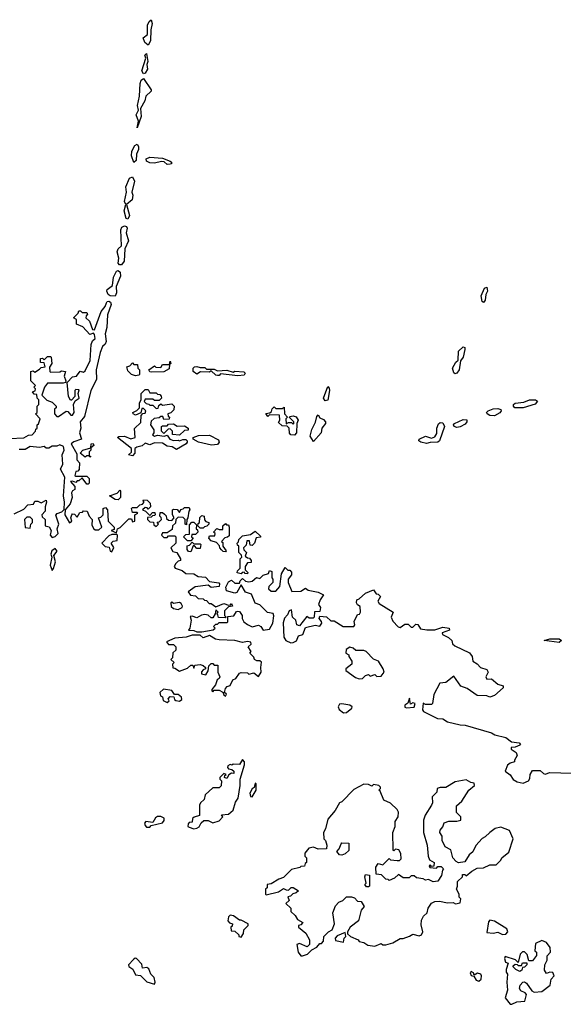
# Model space of a CAD drawing. Extents: x 1980017 to 2252640, y 74400 to 266395.
# Tile 356 of 388: x 2200249 to 2203701, y 209704 to 215960. Entities that reach past the tile are written whole.
import ezdxf

# ---------------------------------------------------------------- set-up
doc = ezdxf.new("R2010")
doc.units = 0

msp = doc.modelspace()

# ---------------------------------------------------------------- linework, layer by layer
at = {"layer": '0CON20XD'}
for points in [[(2201065, 215798.8), (2201044.5, 215814.4), (2201033.3, 215845), (2201061.4, 215865), (2201060, 215925), (2201071.2, 215948.8), (2201085, 215960), (2201090.5, 215935), (2201081.4, 215895), (2201080, 215825), (2201065, 215798.8)], [(2201035, 215616.7), (2201025.8, 215635.8), (2201050, 215715), (2201044, 215735), (2201055, 215746.2), (2201062.5, 215695), (2201057.1, 215675), (2201061.5, 215645), (2201045, 215620), (2201035, 215616.7)], [(2200995, 215272.5), (2201003.8, 215315), (2200988.5, 215355), (2201004.2, 215385), (2200997.5, 215415), (2201010.5, 215475), (2201014.5, 215555.5), (2201020.8, 215575), (2201035, 215586.7), (2201084, 215515), (2201084, 215505), (2201050, 215475), (2201044.3, 215445), (2201017.1, 215395), (2201020.9, 215345), (2200995, 215272.5)], [(2200975, 215053.3), (2200958.6, 215095), (2200960.8, 215125), (2200979.8, 215160.2), (2200995, 215168.8), (2201003.6, 215153.6), (2201004.5, 215135), (2200990.6, 215105), (2200988, 215065), (2200975, 215053.3)], [(2201185, 215040), (2201166.2, 215056.2), (2201149.2, 215059.2), (2201105, 215049.4), (2201075, 215051.1), (2201055, 215062), (2201052, 215075), (2201075, 215085.6), (2201155, 215079.2), (2201205, 215061.2), (2201213.3, 215055), (2201212.5, 215045), (2201205, 215042), (2201185, 215040)], [(2200935, 214693.3), (2200925, 214697.5), (2200912, 214745), (2200923.3, 214785), (2200914.2, 214805), (2200928, 214865), (2200922.3, 214897.7), (2200947, 214953), (2200965, 214961.2), (2200979.2, 214935), (2200962, 214865), (2200967.5, 214845), (2200964.3, 214815.7), (2200927.5, 214785), (2200946.2, 214715), (2200935, 214693.3)], [(2200895, 214401.9), (2200882.2, 214402.2), (2200875, 214412.5), (2200878.5, 214445), (2200867.5, 214485), (2200875, 214504), (2200895.7, 214524.3), (2200892.2, 214625), (2200898.5, 214641.5), (2200915, 214650.6), (2200926.6, 214646.6), (2200931.1, 214635), (2200924.5, 214605), (2200941.1, 214555), (2200917.1, 214505), (2200913.3, 214425), (2200895, 214401.9)], [(2200855, 214202.5), (2200824.7, 214204.7), (2200811.5, 214215), (2200802.9, 214235), (2200805.5, 214245), (2200839.2, 214270.8), (2200845.5, 214325), (2200865, 214362.5), (2200875, 214367.5), (2200886.2, 214356.2), (2200889.1, 214330.9), (2200861.1, 214265), (2200864.4, 214225), (2200855, 214202.5)], [(2203195, 214164), (2203185, 214170), (2203178.9, 214205), (2203200.8, 214255), (2203215, 214260), (2203219.2, 214235), (2203210, 214215), (2203205, 214177.5), (2203195, 214164)], [(2200185, 213300), (2200275, 213302.5), (2200305, 213320), (2200328.3, 213321.7), (2200350, 213345), (2200351.7, 213358.3), (2200360, 213365), (2200360, 213385), (2200368.3, 213391.7), (2200380, 213425), (2200350, 213455), (2200360, 213465), (2200360, 213505), (2200370, 213515), (2200370, 213545), (2200360, 213555), (2200358.3, 213578.3), (2200341.7, 213581.7), (2200330, 213595), (2200348.3, 213601.7), (2200350, 213615), (2200340, 213625), (2200350, 213635), (2200320, 213665), (2200320, 213725), (2200335, 213730), (2200345, 213720), (2200375, 213740), (2200385, 213750), (2200410, 213755), (2200405, 213780), (2200381.7, 213781.7), (2200381.7, 213808.3), (2200395, 213810), (2200405, 213800), (2200425, 213820), (2200445, 213820), (2200450, 213815), (2200452.5, 213775), (2200438.3, 213751.7), (2200440, 213725), (2200445, 213720), (2200505, 213722.5), (2200515, 213730), (2200540, 213725), (2200532.5, 213695), (2200542.5, 213665), (2200540, 213655), (2200525, 213650), (2200425, 213650), (2200407.5, 213625), (2200390, 213575), (2200421.7, 213541.7), (2200455, 213530), (2200480, 213505), (2200480, 213495), (2200470, 213485), (2200470, 213455), (2200485, 213440), (2200495, 213440), (2200545, 213472.5), (2200555, 213470), (2200575, 213447.5), (2200585, 213446.7), (2200595.5, 213465), (2200590, 213515), (2200601.7, 213538.3), (2200626.2, 213555), (2200620, 213585), (2200627.5, 213607.5), (2200605, 213610), (2200600, 213605), (2200600, 213565), (2200578.3, 213541.7), (2200571.7, 213541.7), (2200560, 213565), (2200550, 213655), (2200585, 213690), (2200610, 213695), (2200633, 213727), (2200655, 213720), (2200665, 213730), (2200696.1, 213795), (2200702.9, 213897.1), (2200711.2, 213918.8), (2200727.5, 213935), (2200725, 213960), (2200718.3, 213968.3), (2200695, 213960), (2200649.3, 214009.3), (2200610, 214025), (2200610, 214055), (2200590, 214065), (2200620, 214095), (2200625, 214110), (2200635, 214110), (2200645, 214100), (2200675, 214100), (2200680, 214085), (2200671.7, 214078.3), (2200670, 214065), (2200692.5, 214045), (2200711.7, 213991.7), (2200725, 213990), (2200767.5, 214105), (2200792.3, 214137.7), (2200800.9, 214160.9), (2200805, 214168.9), (2200815, 214171.2), (2200825.4, 214165), (2200829.5, 214150.5), (2200806.4, 214085), (2200802.9, 214005), (2200792.5, 213965), (2200797.5, 213915), (2200791.2, 213898.8), (2200775, 213883.8), (2200760.4, 213845), (2200735.6, 213735), (2200737.3, 213675), (2200701.8, 213605), (2200661.4, 213438.5), (2200633.5, 213405), (2200638.4, 213365), (2200629.4, 213335), (2200641.1, 213295), (2200592.1, 213278), (2200575.8, 213265), (2200611.7, 213201.7), (2200613, 213163), (2200630, 213145), (2200627.5, 213102.5), (2200618.3, 213091.7), (2200605, 213090), (2200600, 213065), (2200605, 213060), (2200675, 213060), (2200690, 213045), (2200690, 213015), (2200685, 213010), (2200675, 213010), (2200645, 213050), (2200625, 213030), (2200615, 213030), (2200605, 213020), (2200585, 213027.5), (2200572.5, 213025), (2200600, 212995), (2200600, 212975), (2200585, 212967.5), (2200577.5, 212955), (2200583.3, 212925), (2200570, 212885), (2200537.5, 212845), (2200536, 212815), (2200565, 212762.5), (2200580, 212775), (2200573.8, 212795), (2200580, 212815), (2200585, 212820), (2200598.3, 212818.3)], [(2203015, 213710), (2203006.8, 213716.8), (2202997.5, 213745), (2203018, 213785), (2203032.3, 213797.7), (2203035.8, 213854.2), (2203065, 213881.2), (2203075, 213876.7), (2203075.7, 213865), (2203064.4, 213815), (2203048, 213792), (2203040, 213735), (2203025, 213714), (2203015, 213710)], [(2200985, 213697.5), (2200960, 213705), (2200935, 213730), (2200930, 213755), (2200948.3, 213761.7), (2200965, 213780), (2200975, 213770), (2200998.3, 213768.3), (2201000, 213745), (2201010, 213735), (2201010, 213705), (2201005, 213702.5), (2200985, 213697.5)], [(2201085, 213720), (2201075, 213722.5), (2201070, 213735), (2201105, 213760), (2201113, 213753), (2201145, 213750), (2201155, 213770), (2201200, 213770), (2201205, 213790), (2201210, 213775), (2201200, 213770), (2201198.3, 213741.7), (2201165, 213722.5), (2201085, 213720)], [(2201635, 213697.5), (2201525, 213710), (2201515, 213700), (2201505, 213700), (2201495, 213702.5), (2201465, 213730), (2201455, 213720), (2201398.3, 213721.7), (2201375, 213707.5), (2201350, 213725), (2201350, 213745), (2201360, 213755), (2201375, 213757.5), (2201395, 213750), (2201425, 213750), (2201435, 213740), (2201485, 213740), (2201505, 213730), (2201565, 213732.5), (2201605, 213720), (2201615, 213726.7), (2201671.7, 213721.7), (2201680, 213715), (2201675, 213702.5), (2201635, 213697.5)], [(2202188.3, 213538.3), (2202177.5, 213555), (2202205, 213630), (2202215, 213620), (2202216.7, 213605), (2202205, 213542.5), (2202188.3, 213538.3)], [(2200965, 213190), (2200940, 213195), (2200958.3, 213211.7), (2200960, 213235), (2200870, 213305), (2200878.3, 213311.7), (2200915, 213314), (2200955, 213296.2), (2200982.5, 213305), (2200978.3, 213361.7), (2201018.3, 213401.7), (2201020, 213445), (2201031.7, 213458.3), (2201045, 213460), (2201050, 213475), (2201035, 213490), (2201025, 213490), (2201018.3, 213461.7), (2200985, 213447.5), (2200970, 213455), (2200967.5, 213465), (2200992.5, 213477.5), (2201010, 213495), (2201010, 213525), (2201020, 213545), (2201020, 213585), (2201045, 213610), (2201065, 213610), (2201075, 213590), (2201115, 213590), (2201125, 213580), (2201138.3, 213578.3), (2201148.3, 213568.3), (2201150, 213555), (2201135, 213540), (2201105, 213540), (2201095, 213550), (2201045, 213550), (2201040, 213535), (2201051.7, 213521.7), (2201068.3, 213518.3), (2201075, 213510), (2201095, 213510), (2201115, 213490), (2201128.3, 213491.7), (2201131.7, 213508.3), (2201145, 213520), (2201155, 213510), (2201215, 213520), (2201230, 213505), (2201228.3, 213481.7), (2201208.3, 213461.7), (2201190, 213455), (2201191.7, 213441.7), (2201200, 213435), (2201198.3, 213421.7), (2201165, 213420), (2201158.3, 213438.3), (2201145, 213440), (2201135, 213430), (2201103, 213427), (2201085, 213410), (2201080, 213385), (2201100, 213355), (2201100, 213335), (2201091.7, 213321.7), (2201105, 213313.8), (2201125, 213320), (2201166.2, 213313.8), (2201185, 213320), (2201203.3, 213295), (2201225, 213286.2), (2201255, 213288.8), (2201265, 213283.8), (2201285, 213293.3), (2201303.3, 213293.3), (2201312.5, 213285), (2201312, 213275), (2201305.4, 213264.5), (2201245, 213230), (2201217.1, 213247.1), (2201185, 213251.2), (2201155, 213270), (2201105, 213270.6), (2201075, 213260), (2201045, 213270), (2201027, 213253), (2200992.5, 213245), (2200980, 213235), (2200980, 213205), (2200965, 213190)], [(2203393.8, 213493.8), (2203384.2, 213505), (2203384, 213515), (2203395.7, 213524.3), (2203450.3, 213529.7), (2203485.8, 213544.2), (2203524, 213544), (2203536, 213536), (2203521.7, 213518.3), (2203445, 213494.4), (2203393.8, 213493.8)], [(2201995, 213320), (2201971.7, 213321.7), (2201963, 213333), (2201960, 213365), (2201948.3, 213378.3), (2201915, 213380), (2201891.7, 213401.7), (2201900, 213415), (2201898.3, 213448.3), (2201835, 213450), (2201825, 213440), (2201811.7, 213458.3), (2201838.3, 213461.7), (2201848.3, 213471.7), (2201851.7, 213488.3), (2201865, 213500), (2201875, 213490), (2201915, 213490), (2201928.3, 213498.3), (2201930, 213455), (2201950, 213435), (2201940, 213425), (2201941.7, 213391.7), (2201955, 213400), (2201975, 213400), (2201985, 213390), (2201990, 213395), (2201990, 213405), (2201961.7, 213431.7), (2201965, 213440), (2201985, 213442.5), (2202005, 213436.7), (2202017.5, 213415), (2202010, 213395), (2202007.5, 213335), (2201995, 213320)], [(2202115, 213280), (2202093.8, 213315), (2202104.3, 213355.7), (2202128, 213402), (2202135, 213440), (2202145, 213450), (2202155, 213430), (2202179.3, 213419.3), (2202190, 213405), (2202190, 213395), (2202167.5, 213365), (2202163.3, 213335), (2202115, 213280)], [(2203265, 213442.9), (2203234.5, 213444.5), (2203216.7, 213455), (2203212.5, 213465), (2203224.2, 213475.8), (2203255, 213487.1), (2203285, 213489.2), (2203303.6, 213483.6), (2203306.7, 213475), (2203298, 213462), (2203265, 213442.9)], [(2201265, 213320), (2201220, 213325), (2201220, 213345), (2201205, 213360), (2201191.7, 213358.3), (2201165, 213330), (2201150, 213345), (2201150, 213375), (2201155, 213380), (2201185, 213380), (2201195, 213390), (2201225, 213392.5), (2201248.3, 213378.3), (2201295, 213380), (2201320, 213365), (2201318.3, 213351.7), (2201295, 213350), (2201265, 213320)], [(2202832.2, 213267.8), (2202796.7, 213275), (2202784.2, 213285), (2202786, 213295), (2202825, 213314.4), (2202865, 213300.6), (2202885, 213310), (2202898.3, 213331.7), (2202898.6, 213365), (2202907.8, 213392.2), (2202919.7, 213400.3), (2202935, 213398.1), (2202947.5, 213375), (2202915.4, 213284.5), (2202905, 213276.9), (2202855, 213274.4), (2202832.2, 213267.8)], [(2203025, 213370), (2203007.5, 213375), (2203003.3, 213385), (2203010, 213395), (2203065, 213420), (2203088.6, 213418.6), (2203089.2, 213405), (2203078.7, 213391.3), (2203045, 213374.2), (2203025, 213370)], [(2201466.3, 213256.3), (2201385.5, 213275.5), (2201350, 213295), (2201350, 213305), (2201385, 213317.5), (2201455, 213320), (2201511.7, 213291.7), (2201516.2, 213275), (2201505, 213261.1), (2201466.3, 213256.3)], [(2200215, 212820), (2200275, 212850), (2200301.7, 212878.3), (2200337, 212883), (2200345, 212900), (2200365, 212900), (2200385, 212890), (2200418.3, 212908.3), (2200420, 212895), (2200410, 212865), (2200411.7, 212838.3), (2200390, 212815), (2200391.7, 212801.7), (2200410, 212785), (2200410, 212745), (2200437, 212737), (2200450, 212715), (2200442.5, 212685), (2200455, 212670), (2200475, 212676.7), (2200493.3, 212695), (2200487.5, 212725), (2200497.5, 212755), (2200478.3, 212811.7), (2200487, 212823), (2200516.1, 212833.9), (2200531.7, 212848.3), (2200534.2, 212895), (2200526.7, 212935), (2200536.5, 213053.5), (2200507.5, 213105), (2200523, 213137), (2200520, 213195), (2200532.5, 213225), (2200528.3, 213248.3), (2200505, 213260), (2200485, 213250), (2200455, 213250), (2200435, 213237.5), (2200418.3, 213238.3), (2200405, 213247.5), (2200375, 213242.5), (2200315, 213247.5), (2200285, 213230), (2200245, 213230)], [(2200695, 213180), (2200690, 213190), (2200675, 213190), (2200665, 213180), (2200632.5, 213205), (2200650, 213225), (2200700, 213240), (2200703.8, 213265), (2200715, 213267.5), (2200720, 213255), (2200700, 213240), (2200700, 213225), (2200690, 213215), (2200690, 213190), (2200700, 213185), (2200695, 213180)], [(2200875, 212910), (2200855, 212912.5), (2200820, 212935), (2200868.3, 212951.7), (2200885, 212970), (2200890, 212965), (2200890, 212925), (2200875, 212910)], [(2200598.3, 212818.3), (2200615, 212800), (2200631.7, 212828.3), (2200648.3, 212831.7), (2200655, 212840), (2200678.3, 212838.3), (2200690, 212805), (2200710, 212785), (2200708.3, 212748.3), (2200720, 212725), (2200728.3, 212718.3), (2200751.7, 212718.3), (2200770, 212735), (2200750, 212795), (2200765, 212800), (2200780, 212815), (2200780, 212855), (2200795, 212860), (2200807.5, 212845), (2200810, 212775), (2200850, 212735), (2200848.3, 212721.7), (2200830, 212715), (2200865, 212700), (2200870, 212725), (2200886.4, 212733.6), (2200941.7, 212788.3), (2200958.3, 212788.3), (2200965, 212770), (2200980, 212775), (2200980, 212815), (2201000, 212825), (2200995, 212830), (2200965, 212830), (2200960, 212855), (2200965, 212860), (2200995, 212860), (2201013, 212877), (2201028.3, 212881.7), (2201040, 212895), (2201033, 212903), (2201035, 212910), (2201058.3, 212908.3), (2201078.3, 212888.3), (2201080, 212865), (2201065, 212850), (2201058.3, 212858.3), (2201045, 212860), (2201030, 212845), (2201048.3, 212838.3), (2201075, 212810), (2201091.7, 212828.3), (2201108.3, 212828.3), (2201110, 212815), (2201105, 212810), (2201091.7, 212808.3), (2201085, 212800), (2201061.7, 212798.3), (2201060, 212785), (2201075, 212770), (2201098.3, 212768.3), (2201101.7, 212751.7), (2201115, 212740), (2201130, 212755), (2201121.7, 212768.3), (2201135, 212770), (2201150, 212785), (2201148.3, 212798.3), (2201140, 212805), (2201141.7, 212828.3), (2201155, 212830), (2201168.3, 212818.3), (2201178.3, 212808.3), (2201181.7, 212791.7), (2201195, 212780), (2201215, 212777.5), (2201230, 212795), (2201220, 212815), (2201220, 212845), (2201225, 212850), (2201248.3, 212848.3), (2201265, 212830), (2201271.7, 212848.3), (2201288.3, 212851.7), (2201295, 212860), (2201325, 212860), (2201330, 212845), (2201322.5, 212837.5), (2201317.5, 212795), (2201310, 212785), (2201308.3, 212751.7), (2201300, 212755), (2201300, 212785), (2201288.3, 212798.3), (2201255, 212800), (2201240, 212785), (2201238.3, 212761.7), (2201220, 212745), (2201218.3, 212721.7), (2201185, 212700), (2201155, 212700), (2201150, 212685), (2201165, 212670), (2201185, 212670), (2201195, 212680), (2201235, 212680), (2201240, 212675), (2201240, 212635), (2201210, 212605), (2201221.7, 212581.7), (2201247.5, 212575), (2201270, 212535), (2201270, 212525), (2201255, 212520), (2201240, 212505), (2201230, 212485), (2201237.5, 212475), (2201280.7, 212460.7), (2201305, 212441.2), (2201355, 212440), (2201382.5, 212422.5), (2201428.1, 212418.1), (2201455, 212391.2), (2201512.9, 212382.9), (2201518.6, 212375), (2201515, 212358.8), (2201465, 212352), (2201445, 212366.7), (2201363, 212357), (2201320, 212325), (2201333.6, 212303.6), (2201365, 212300), (2201382.5, 212282.5), (2201415, 212280), (2201421.7, 212271.7), (2201435, 212270), (2201451.7, 212251.7), (2201465, 212250), (2201495, 212230), (2201545, 212250), (2201575, 212240), (2201588.3, 212241.7), (2201595, 212250), (2201600, 212235), (2201575, 212230), (2201550, 212205), (2201550, 212175), (2201560, 212165), (2201555, 212160), (2201511.7, 212161.7), (2201508.3, 212178.3), (2201500, 212185), (2201510, 212195), (2201495, 212210), (2201490, 212185), (2201475, 212160), (2201465, 212160), (2201447, 212177), (2201425, 212180), (2201403.6, 212176.4), (2201375, 212160), (2201345, 212170), (2201331.7, 212168.3), (2201337.5, 212145), (2201330, 212095), (2201321.7, 212081.7), (2201355, 212080), (2201375, 212070), (2201405, 212070), (2201477, 212083), (2201490, 212095), (2201480, 212105), (2201495, 212120), (2201505, 212120), (2201515, 212130), (2201565, 212130), (2201570, 212135), (2201571.7, 212168.3), (2201608.3, 212171.7), (2201625, 212200), (2201635, 212202.5), (2201645, 212200), (2201662.5, 212175), (2201662.5, 212155), (2201672.5, 212135), (2201695, 212116.7), (2201725, 212102.5), (2201765, 212112.5), (2201780, 212105), (2201795, 212082.5), (2201835, 212087.5), (2201855.8, 212125), (2201862, 212172), (2201858, 212188), (2201823, 212193), (2201775, 212242.5), (2201743.6, 212253.6), (2201720.4, 212310.5), (2201682.7, 212322.7), (2201655, 212370), (2201628.3, 212321.7), (2201615, 212316.2), (2201561.4, 212331.4), (2201558.1, 212355), (2201575, 212387.5), (2201595, 212400), (2201615, 212380), (2201645, 212380), (2201650, 212395), (2201665, 212410), (2201683, 212393), (2201705, 212387.5), (2201725, 212392.5), (2201753, 212417), (2201775, 212410), (2201795, 212430), (2201828.3, 212441.7), (2201835, 212460), (2201850, 212455), (2201850, 212415), (2201857.5, 212405), (2201857.5, 212385), (2201831.7, 212358.3), (2201830, 212345), (2201845, 212330), (2201875, 212330), (2201901.7, 212358.3), (2201910.7, 212439.3), (2201935, 212480), (2201951.7, 212461.7), (2201965, 212462.5), (2201975, 212450), (2201976.1, 212433.9), (2201953.6, 212406.4), (2201953.3, 212385), (2201976.7, 212326.7), (2202035, 212328.8), (2202065, 212347.5), (2202080, 212335), (2202145, 212322.5), (2202177.5, 212305), (2202156.7, 212273.3), (2202147.5, 212245), (2202160, 212225), (2202155, 212200), (2202121.7, 212198.3), (2202120, 212165), (2202111.7, 212158.3), (2202088.3, 212158.3), (2202071.7, 212168.3), (2202025, 212110), (2202010, 212115), (2202002.5, 212145), (2201982.5, 212165), (2201975, 212210), (2201960, 212205), (2201950.7, 212179.3), (2201931.4, 212158.6), (2201921.2, 212128.8), (2201927, 212037), (2201940, 212015), (2201970.7, 212000.7), (2201985, 212002.5), (2202006.4, 212013.6), (2202020, 212045), (2202046.4, 212053.6), (2202065, 212097.5), (2202125, 212112.5), (2202155, 212107.5), (2202167.5, 212125), (2202166.2, 212136.2), (2202150, 212155), (2202155, 212170), (2202197, 212167), (2202225, 212140), (2202245, 212140), (2202304.2, 212104.2), (2202370, 212105), (2202377.5, 212115), (2202373, 212137), (2202395, 212180), (2202406.4, 212183.6), (2202412.5, 212195), (2202411.7, 212231.7), (2202393.3, 212243.3), (2202387.5, 212255), (2202390, 212275), (2202405, 212280), (2202445, 212316.7), (2202495, 212337.5), (2202511.7, 212311.7), (2202525, 212310), (2202540, 212295), (2202522.5, 212265), (2202530.7, 212250.7), (2202620, 212195), (2202607.5, 212165), (2202619.3, 212139.3), (2202651.7, 212101.7), (2202665, 212097.5), (2202695, 212120), (2202715, 212120), (2202735, 212100), (2202745, 212100), (2202765, 212120), (2202777.5, 212117.5), (2202795, 212090), (2202835, 212083.8), (2202885, 212083.8), (2202935, 212100.6), (2202976.2, 212095), (2202978.1, 212081.9), (2202932.5, 212065), (2202933.6, 212053.6), (2202972.5, 212035), (2202992.5, 212015), (2202997.5, 211995), (2203011.7, 211981.7), (2203105, 211937.5), (2203122.5, 211915), (2203127.5, 211885), (2203155, 211866.7), (2203175, 211843.3), (2203215, 211832.5), (2203223.3, 211815), (2203210, 211785), (2203215, 211770), (2203245, 211772.5), (2203285, 211737.5), (2203318.3, 211728.3), (2203320, 211715), (2203263, 211667), (2203235, 211656.7), (2203215, 211663.3), (2203155, 211666.7), (2203090, 211710), (2203050, 211725), (2203005, 211790), (2202955, 211750), (2202917.5, 211745), (2202878.3, 211671.7), (2202870, 211615), (2202865, 211610), (2202825, 211610), (2202811.7, 211618.3), (2202807.5, 211575), (2202812.5, 211565), (2202901.3, 211521.3), (2202935, 211517.1), (2202965, 211500), (2203045, 211480), (2203077.6, 211477.6), (2203245, 211429.2), (2203265.8, 211415.8), (2203335, 211398.8), (2203372, 211372), (2203420, 211365), (2203430, 211355), (2203425, 211350), (2203395, 211337.5), (2203370, 211335), (2203370, 211325), (2203402.5, 211305), (2203407.5, 211285), (2203390, 211255), (2203390, 211245), (2203363, 211237), (2203347, 211223), (2203332.5, 211185), (2203363, 211163), (2203383.6, 211133.6), (2203408.3, 211118.3), (2203445, 211110), (2203480, 211125), (2203488.3, 211138.3), (2203490, 211165), (2203505, 211190), (2203555, 211190), (2203575, 211170), (2203585, 211167.5), (2203615, 211176.7), (2203755, 211172.5)], [(2200315, 212730), (2200320, 212755), (2200330, 212765), (2200330, 212785), (2200315, 212800), (2200295, 212800), (2200280, 212785), (2200283, 212733), (2200315, 212730)], [(2201335, 212650), (2201315, 212650), (2201290, 212675), (2201305, 212690), (2201328.3, 212691.7), (2201328.3, 212751.7), (2201343, 212767), (2201355, 212767.5), (2201371.7, 212751.7), (2201370, 212725), (2201378.3, 212718.3), (2201380, 212705), (2201365, 212690), (2201341.7, 212688.3), (2201340, 212675), (2201350, 212665), (2201335, 212650)], [(2201415, 212730), (2201395, 212730), (2201380, 212745), (2201381.7, 212758.3), (2201390, 212765), (2201393, 212797), (2201405, 212810), (2201420, 212805), (2201423, 212783), (2201431.7, 212771.7), (2201450, 212765), (2201450, 212755), (2201438.3, 212741.7), (2201421.7, 212738.3), (2201415, 212730)], [(2201555, 212580), (2201541.7, 212581.7), (2201531.7, 212591.7), (2201520, 212605), (2201518.3, 212618.3), (2201498.3, 212638.3), (2201465, 212650), (2201450, 212665), (2201455, 212680), (2201488.3, 212681.7), (2201490, 212695), (2201480, 212705), (2201501.7, 212728.3), (2201515, 212720), (2201538.3, 212721.7), (2201540, 212745), (2201555, 212760), (2201561.7, 212751.7), (2201575, 212750), (2201580, 212735), (2201578.3, 212681.7), (2201568.3, 212671.7), (2201551.7, 212668.3), (2201530, 212645), (2201538.3, 212638.3), (2201540, 212615), (2201560, 212585), (2201555, 212580)], [(2200835, 212580), (2200847.5, 212607.5), (2200830, 212635), (2200843, 212647), (2200868.3, 212651.7), (2200870, 212685), (2200865, 212690), (2200835, 212690), (2200815, 212680), (2200770, 212635), (2200793, 212613), (2200818.3, 212608.3), (2200823, 212583), (2200835, 212580)], [(2201695, 212440), (2201681.7, 212441.7), (2201675, 212450), (2201661.7, 212448.3), (2201655, 212440), (2201630, 212445), (2201631.7, 212458.3), (2201650, 212475), (2201650, 212535), (2201660, 212545), (2201658.3, 212558.3), (2201640, 212575), (2201640, 212615), (2201631.7, 212621.7), (2201630, 212635), (2201638.3, 212641.7), (2201641.7, 212658.3), (2201665, 212680), (2201715, 212690), (2201745, 212710), (2201778.3, 212678.3), (2201778.3, 212671.7), (2201751.7, 212668.3), (2201740, 212635), (2201725, 212620), (2201711.7, 212621.7), (2201708.3, 212648.3), (2201691.7, 212648.3), (2201688.3, 212621.7), (2201670, 212605), (2201671.7, 212591.7), (2201690, 212575), (2201681.7, 212551.7), (2201695, 212540), (2201708.3, 212538.3), (2201720, 212525), (2201718.3, 212511.7), (2201695, 212510), (2201680, 212485), (2201680, 212465), (2201698.3, 212448.3), (2201695, 212440)], [(2201335, 212580), (2201321.7, 212581.7), (2201313, 212593), (2201311.7, 212618.3), (2201328.3, 212621.7), (2201345, 212640), (2201355, 212630), (2201395, 212630), (2201400, 212625), (2201395, 212600), (2201375, 212600), (2201358.3, 212618.3), (2201351.7, 212618.3), (2201335, 212580)], [(2200455, 212460), (2200465, 212472.5), (2200477.1, 212515), (2200466.7, 212555), (2200487, 212583), (2200475, 212600), (2200453.8, 212586.2), (2200447.5, 212565), (2200452.5, 212545), (2200442.5, 212495), (2200455, 212460)], [(2201255, 212212.5), (2201280, 212225), (2201282.5, 212235), (2201275, 212250), (2201265, 212257.5), (2201225, 212250), (2201215, 212260), (2201210, 212255), (2201211.7, 212231.7), (2201225, 212220), (2201255, 212212.5)], [(2201555, 211662.5), (2201562.5, 211675), (2201550, 211685), (2201555, 211710), (2201567, 211723), (2201585, 211730), (2201602.5, 211765), (2201622.5, 211775), (2201645, 211807.5), (2201655, 211812.5), (2201695, 211810), (2201705, 211802.5), (2201735, 211810), (2201765, 211787.5), (2201783.3, 211815), (2201780, 211845), (2201785, 211877.5), (2201775, 211887.5), (2201755, 211887.5), (2201740, 211895), (2201735, 211910), (2201710, 211935), (2201720, 211945), (2201700, 211975), (2201718.3, 211991.7), (2201717.5, 212005), (2201695, 212010), (2201665, 212002.5), (2201615, 212015.8), (2201515, 212020), (2201492.5, 212025), (2201455, 212047.5), (2201415, 212032.5), (2201395, 212050), (2201345, 212050), (2201307, 212037), (2201235, 212030), (2201181.7, 212008.3), (2201195, 211990), (2201225, 211990), (2201240, 211975), (2201240, 211955), (2201221.7, 211938.3), (2201220, 211905), (2201210, 211895), (2201230, 211875), (2201220, 211865), (2201221.7, 211841.7), (2201235, 211840), (2201265, 211820), (2201315, 211840), (2201335, 211860), (2201348.3, 211858.3), (2201355, 211840), (2201361.7, 211858.3), (2201395, 211862.5), (2201415, 211857.5), (2201430, 211845), (2201430, 211835), (2201415, 211830), (2201403, 211817), (2201403, 211803), (2201431.7, 211798.3), (2201447, 211823), (2201450, 211855), (2201465, 211870), (2201475, 211870), (2201485, 211860), (2201508.3, 211858.3), (2201507.5, 211815), (2201520, 211785), (2201516.4, 211773.6), (2201503.3, 211766.7), (2201492.5, 211735), (2201470, 211705), (2201470, 211695), (2201475, 211690), (2201485, 211700), (2201515, 211700), (2201538.3, 211688.3), (2201545, 211670), (2201555, 211662.5)], [(2203675, 212002.5), (2203580, 212015), (2203615, 212026.2), (2203675, 212026.7), (2203690, 212015), (2203675, 212002.5)], [(2202405, 211772.5), (2202425, 211774), (2202445, 211792.5), (2202465, 211800), (2202475, 211790), (2202505, 211800), (2202517.5, 211787.5), (2202545, 211788.8), (2202563.3, 211815), (2202557.5, 211835), (2202527.5, 211885), (2202495, 211897.5), (2202450, 211945), (2202435, 211952.5), (2202383, 211953), (2202367, 211967), (2202345, 211972.5), (2202321.7, 211958.3), (2202320, 211935), (2202340, 211925), (2202340, 211915), (2202357.5, 211885), (2202357.5, 211865), (2202320, 211835), (2202320, 211825), (2202380.9, 211780.9), (2202405, 211772.5)], [(2201185, 211622.5), (2201198.3, 211631.7), (2201192.5, 211645), (2201205, 211660), (2201228.3, 211658.3), (2201231.7, 211641.7), (2201240, 211635), (2201265, 211630), (2201278.3, 211641.7), (2201277.5, 211655), (2201255, 211672.5), (2201231.7, 211671.7), (2201215, 211697.5), (2201163, 211707), (2201140, 211685), (2201142.5, 211665), (2201157, 211657), (2201160, 211635), (2201185, 211622.5)], [(2202705, 211587.5), (2202755, 211592.5), (2202760, 211615), (2202745, 211620), (2202731.7, 211611.7), (2202725, 211650), (2202713, 211617), (2202694, 211605), (2202695, 211592.5), (2202705, 211587.5)], [(2202305, 211556.2), (2202325, 211557.5), (2202357.5, 211585), (2202360, 211595), (2202345, 211606), (2202295, 211614.3), (2202279.2, 211610.8), (2202271.2, 211595), (2202278.3, 211578.3), (2202305, 211556.2)], [(2201355, 210820), (2201375, 210823.8), (2201388.6, 210831.4), (2201401.7, 210858.3), (2201418.3, 210871.7), (2201445, 210872.5), (2201475, 210857.5), (2201515, 210870), (2201540, 210895), (2201531.7, 210908.3), (2201575, 210912.5), (2201605, 210937.5), (2201620.4, 210989.5), (2201635.5, 211015), (2201649.2, 211095), (2201649.2, 211135), (2201677.5, 211225), (2201675.8, 211245.8), (2201665, 211260), (2201645, 211227.5), (2201605, 211230), (2201597, 211223), (2201585, 211227.5), (2201570, 211220), (2201568.3, 211208.3), (2201575, 211200), (2201597, 211197), (2201610, 211185), (2201608.3, 211171.7), (2201595, 211172.5), (2201577, 211163), (2201565, 211140), (2201550, 211145), (2201551.7, 211158.3), (2201560, 211165), (2201545, 211170), (2201520, 211145), (2201520, 211135), (2201530, 211125), (2201528.3, 211091.7), (2201515, 211080), (2201475, 211080), (2201427.5, 211035), (2201420, 211005), (2201397.5, 210985), (2201390.7, 210969.3), (2201390, 210905), (2201356.4, 210893.6), (2201347.5, 210885), (2201345, 210862.5), (2201325, 210860), (2201318.3, 210851.7), (2201317.5, 210835), (2201325, 210830), (2201355, 210820)], [(2202045, 210012.5), (2202077, 210023), (2202105, 210050), (2202135, 210067.5), (2202155, 210090), (2202165, 210090), (2202177.5, 210105), (2202180, 210135), (2202210, 210165), (2202233, 210177), (2202247.5, 210215), (2202237.5, 210285), (2202255, 210330), (2202275, 210352.5), (2202300, 210365), (2202325, 210387.5), (2202357, 210387), (2202375, 210380), (2202395, 210360), (2202417, 210357), (2202437.5, 210325), (2202418.3, 210301.7), (2202400, 210235), (2202346.7, 210195), (2202330, 210165), (2202331.7, 210151.7), (2202350, 210135), (2202397.5, 210115), (2202405, 210102.5), (2202435, 210097.5), (2202460.7, 210080.7), (2202505, 210073.3), (2202545, 210090), (2202555, 210082.5), (2202575, 210082.5), (2202617.5, 210095), (2202665, 210122.5), (2202685, 210122.5), (2202725, 210137.5), (2202745, 210150), (2202785, 210140), (2202800, 210145), (2202810, 210165), (2202799.3, 210209.3), (2202801.2, 210238.8), (2202813.3, 210265), (2202837.5, 210285), (2202843.8, 210315), (2202865, 210346.7), (2202885, 210356.7), (2202915, 210360), (2202965, 210350), (2203001.7, 210351.7), (2203017, 210343), (2203045, 210350), (2203050, 210375), (2203040, 210385), (2203040, 210405), (2203022.5, 210435), (2203030, 210455), (2203030, 210485), (2203060, 210515), (2203061.7, 210528.3), (2203075, 210530), (2203085, 210520), (2203120, 210550), (2203155, 210570), (2203195, 210572.5), (2203235, 210590), (2203275, 210590), (2203305, 210620), (2203310, 210635), (2203355, 210670), (2203382.5, 210755), (2203359.3, 210809.3), (2203305, 210830), (2203269.3, 210820.7), (2203233.6, 210796.4), (2203205, 210767.5), (2203185, 210757.5), (2203146.4, 210713.6), (2203126, 210674), (2203103.3, 210655), (2203075, 210610), (2203035, 210602.5), (2203020.7, 210610.7), (2203000, 210635), (2202987.5, 210685), (2202950, 210705), (2202932.5, 210745), (2202931.7, 210771.7), (2202917.5, 210795), (2202918.3, 210811.7), (2202937, 210833), (2202945, 210857.5), (2202975, 210867.5), (2203025, 210867.5), (2203050, 210875), (2203050, 210895), (2203023, 210923), (2203022.5, 210965), (2203057.5, 210995), (2203100, 211065), (2203137.5, 211095), (2203135, 211110), (2203113, 211113), (2203085, 211130), (2203015, 211117.5), (2202955, 211082.5), (2202918.3, 211081.7), (2202900, 211075), (2202897, 211053), (2202868.3, 211021.7), (2202870, 210985), (2202865, 210970), (2202823, 210907), (2202812.5, 210875), (2202812.5, 210795), (2202837.5, 210715), (2202842.5, 210645), (2202851.7, 210621.7), (2202880, 210605), (2202878.3, 210581.7), (2202865, 210580), (2202855, 210590), (2202850, 210585), (2202853, 210573), (2202895, 210570), (2202905, 210580), (2202925, 210580), (2202940, 210565), (2202933, 210557), (2202927, 210523), (2202903.3, 210486.7), (2202875, 210482.5), (2202845, 210497.5), (2202825, 210492.5), (2202811.7, 210501.7), (2202768.3, 210508.3), (2202755, 210520), (2202735, 210520), (2202721.7, 210508.3), (2202685, 210507.5), (2202655, 210530), (2202630, 210505), (2202595, 210490), (2202588.3, 210498.3), (2202575, 210500), (2202547, 210527), (2202511.7, 210531.7), (2202510, 210575), (2202525, 210600), (2202555, 210590), (2202595, 210630), (2202603, 210623), (2202645, 210617.5), (2202661.7, 210618.3), (2202671.7, 210628.3), (2202668.3, 210661.7), (2202657.5, 210685), (2202635, 210690), (2202625, 210680), (2202620, 210685), (2202617.5, 210795), (2202632.5, 210835), (2202632.5, 210865), (2202652.5, 210895), (2202653.8, 210925), (2202645, 210942.5), (2202603, 210983), (2202561.7, 211001.7), (2202538.3, 211058.3), (2202530, 211065), (2202540, 211075), (2202540, 211085), (2202530, 211095), (2202495, 211100), (2202485, 211090), (2202465, 211100), (2202435, 211102.5), (2202370.7, 211069.3), (2202295, 210990), (2202280, 210985), (2202252.5, 210935), (2202205, 210880), (2202191.7, 210818.3), (2202177.5, 210795), (2202180, 210755), (2202190, 210745), (2202200, 210715), (2202198.3, 210691.7), (2202145, 210690), (2202115, 210702.5), (2202085, 210697.5), (2202060, 210665), (2202060, 210645), (2202070, 210635), (2202070, 210605), (2202061.7, 210598.3), (2202058.3, 210581.7), (2202035, 210580), (2202027, 210573), (2201975, 210560), (2201925, 210510), (2201895, 210500), (2201845, 210470), (2201820, 210465), (2201820, 210445), (2201810, 210435), (2201810, 210405), (2201815, 210400), (2201891.7, 210418.3), (2201925, 210440), (2201941.7, 210431.7), (2201955, 210430), (2201973, 210447), (2201985, 210447.5), (2202020, 210425), (2202005, 210412.5), (2201983, 210407), (2201968.3, 210391.7), (2201951.7, 210388.3), (2201960, 210365), (2201940, 210345), (2201970, 210315), (2201970, 210295), (2201999.3, 210269.3), (2202013.6, 210243.6), (2202047.5, 210225), (2202035, 210210), (2202020, 210205), (2202020, 210195), (2202066.4, 210156.4), (2202090, 210115), (2202090, 210085), (2202075, 210070), (2202025, 210090), (2202010, 210085), (2202017.5, 210035), (2202035, 210012.5), (2202045, 210012.5)], [(2201725, 211022.5), (2201750, 211065), (2201750, 211105), (2201745, 211110), (2201738.3, 211081.7), (2201725, 211072.5), (2201711.4, 211045), (2201715, 211023.8), (2201725, 211022.5)], [(2201075, 210830), (2201085, 210840), (2201155, 210857.5), (2201167, 210873), (2201167, 210887), (2201145, 210897.5), (2201125, 210896.7), (2201110.7, 210889.3), (2201095, 210860), (2201050, 210865), (2201042.5, 210855), (2201045, 210840), (2201055, 210830), (2201075, 210830)], [(2202295, 210652.5), (2202280, 210655), (2202262.5, 210675), (2202278.3, 210691.7), (2202290, 210725), (2202295, 210730), (2202338.3, 210728.3), (2202338.3, 210681.7), (2202315, 210660), (2202295, 210652.5)], [(2202465, 210450), (2202451.7, 210451.7), (2202440, 210465), (2202450, 210475), (2202440, 210515), (2202445, 210530), (2202470, 210525), (2202470, 210455), (2202465, 210450)], [(2201655, 210130), (2201670, 210155), (2201671.7, 210178.3), (2201700, 210205), (2201700, 210215), (2201655, 210240), (2201645, 210240), (2201607, 210267), (2201585, 210270), (2201575, 210260), (2201570, 210235), (2201581.7, 210221.7), (2201600, 210215), (2201598.3, 210201.7), (2201590, 210195), (2201591.7, 210171.7), (2201615, 210170), (2201640, 210145), (2201640, 210135), (2201655, 210130)], [(2203315, 210147.1), (2203335, 210149.2), (2203348, 210165), (2203343.3, 210185), (2203265, 210232), (2203235, 210238), (2203225, 210228.8), (2203215, 210160), (2203255, 210156.2), (2203285, 210162.9), (2203315, 210147.1)], [(2202305, 210100), (2202310, 210125), (2202320, 210135), (2202315, 210160), (2202265, 210140), (2202252.5, 210125), (2202255, 210110), (2202305, 210100)], [(2203375, 209704.4), (2203405, 209720), (2203456.7, 209725), (2203467, 209767), (2203458.3, 209778.3), (2203430.7, 209790.7), (2203423.3, 209805), (2203426.7, 209825), (2203443.9, 209846.1), (2203455, 209846.7), (2203467.7, 209837.7), (2203500.7, 209790.7), (2203515, 209782.5), (2203565, 209786.7), (2203617.5, 209825), (2203623.3, 209865), (2203642, 209885), (2203635, 209905.6), (2203615, 209908), (2203595, 209900), (2203580.7, 209920.7), (2203583.3, 209955), (2203597.5, 209985), (2203598.3, 210011.7), (2203620, 210035), (2203617.5, 210065), (2203595, 210097.5), (2203565, 210110), (2203525, 210090), (2203520, 210045), (2203530, 210035), (2203530, 210015), (2203505, 209980), (2203481.7, 209981.7), (2203471.7, 210021.7), (2203455, 210038), (2203442.3, 210037.7), (2203427.3, 210022.7), (2203415, 209970), (2203397, 209987), (2203331.7, 210008.3), (2203327.5, 209995), (2203333, 209973), (2203350, 209965), (2203337.5, 209925), (2203338.3, 209908.3), (2203347.5, 209895), (2203342.5, 209845), (2203346.7, 209795), (2203332.5, 209745), (2203362.5, 209705), (2203375, 209704.4)], [(2201105, 209832.5), (2201110, 209845), (2201103.3, 209875), (2201082.5, 209895), (2201070, 209930), (2201057.5, 209937.5), (2201030, 209935), (2201025, 209960), (2200990, 209995), (2200983, 209997), (2200971.7, 209988.3), (2200940, 209955), (2200942.5, 209945), (2200966.7, 209926.7), (2200985, 209892.5), (2201017, 209887), (2201056.4, 209846.4), (2201105, 209832.5)], [(2203425, 209912.5), (2203400, 209925), (2203381.7, 209941.7), (2203381.7, 209948.3), (2203395, 209960), (2203408.3, 209958.3), (2203415, 209950), (2203435, 209950), (2203442.5, 209967.5), (2203468.3, 209968.3), (2203470, 209955), (2203455, 209940), (2203441.7, 209938.3), (2203438.3, 209921.7), (2203425, 209912.5)], [(2203165, 209850.8), (2203179.4, 209865), (2203181.9, 209885), (2203176.9, 209896.9), (2203156.7, 209903.3), (2203135, 209890), (2203130, 209905), (2203115, 209912.5), (2203110, 209905), (2203115, 209887.5), (2203132.5, 209882.5), (2203147.1, 209857.1), (2203165, 209850.8)]]:
    msp.add_lwpolyline(points, dxfattribs=at)

doc.saveas('drawing.dxf')
